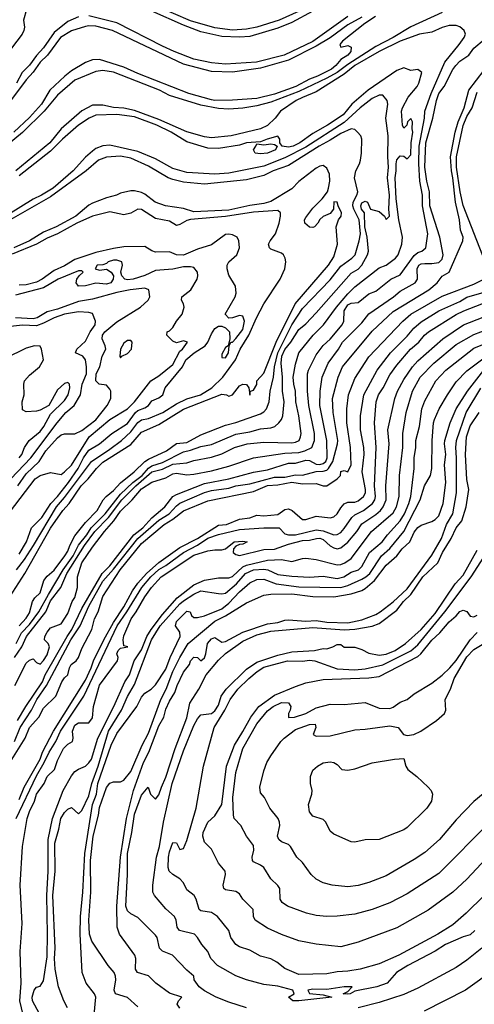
# Model space of a CAD drawing. Header units: metres. Extents: x -46681 to -43747, y -240911 to -237677.
# Tile 533 of 656: x -46229 to -46164, y -238957 to -238816. Entities that reach past the tile are written whole.
import ezdxf

# ---------------------------------------------------------------- set-up
doc = ezdxf.new("R2010")
doc.units = ezdxf.units.M
doc.layers.add('CONTOUR_INDEX', color=1, linetype='Continuous')
doc.layers.add('CONTOUR_INTER', color=3, linetype='Continuous')

msp = doc.modelspace()

# ---------------------------------------------------------------- linework, layer by layer
at = {"layer": 'CONTOUR_INDEX'}
for points, elevation in [([(-46179.6, -238815.59), (-46181.6, -238816.7), (-46184.1, -238818.57), (-46186.1, -238819.74), (-46190.1, -238821.74), (-46194.1, -238822.86), (-46198.1, -238823.44), (-46201.1, -238823.37), (-46205.1, -238822.32), (-46215.25, -238817.52), (-46217.6, -238816.89), (-46218.6, -238816.85), (-46219.1, -238816.95), (-46221.1, -238817.53), (-46222.65, -238818.52), (-46224.53, -238821.02), (-46225.6, -238822), (-46226.6, -238823.45), (-46227.6, -238824.54), (-46230.1, -238827.94)], 105), ([(-46228.99, -238905.02), (-46228.23, -238903.52), (-46227.1, -238902.32), (-46225.75, -238900.52), (-46224.41, -238898.02), (-46222.3, -238894.52), (-46220.88, -238892.52), (-46220.1, -238890.98), (-46218.92, -238889.52), (-46218.3, -238888.52), (-46216.27, -238886.52), (-46214.1, -238883.72), (-46212.33, -238882.02), (-46211.02, -238881.02), (-46210.1, -238880), (-46209.6, -238879.66), (-46208.1, -238879.16), (-46205.1, -238877.64), (-46204.1, -238877.42), (-46202.6, -238876.88), (-46201.1, -238876.59), (-46197.6, -238875.13), (-46195.6, -238874.78), (-46194.1, -238874.37), (-46192.6, -238874.21), (-46192.05, -238874.02), (-46191.44, -238873.52), (-46191.1, -238873.06), (-46190.89, -238872.52), (-46190.68, -238870.52), (-46190.92, -238869.02), (-46190.93, -238867.02), (-46191.12, -238865.02), (-46191.01, -238864.02), (-46190.6, -238863.05), (-46189.76, -238862.02), (-46188.6, -238860.18), (-46187.6, -238859.39), (-46186.1, -238857.83), (-46181.1, -238852.15), (-46180.1, -238851.56), (-46179.6, -238851.03), (-46178.79, -238849.52), (-46178.63, -238849.02), (-46178.82, -238847.02), (-46179.16, -238845.52), (-46179.23, -238843.52), (-46179.62, -238843.02), (-46179.72, -238842.52), (-46179.6, -238842.1), (-46179.1, -238841.88), (-46178.78, -238842.02), (-46178.36, -238843.02), (-46177.1, -238843.33), (-46176.36, -238844.02), (-46176.1, -238844.48), (-46175.65, -238844.02), (-46175.75, -238843.02), (-46175.62, -238841.02), (-46175.92, -238838.52), (-46175.77, -238837.02), (-46175.9, -238835.52), (-46175.82, -238832.52), (-46176.15, -238830.02), (-46175.86, -238828.02), (-46175.98, -238827.52), (-46176.6, -238826.74), (-46177.1, -238826.72), (-46178.1, -238827.23), (-46179.83, -238828.52), (-46182.1, -238830.63), (-46187.6, -238834.16), (-46190.6, -238835.67), (-46193.6, -238836.87), (-46198.6, -238837.88), (-46200.6, -238838.01), (-46204.6, -238837.79), (-46206.6, -238837.21), (-46209.1, -238835.82), (-46211.6, -238834.76), (-46215.6, -238833.85), (-46216.6, -238833.96), (-46217.6, -238834.37), (-46218.1, -238834.72), (-46219.1, -238835.6), (-46220.86, -238837.52), (-46223.74, -238840.02), (-46225.38, -238841.02), (-46226.6, -238841.58), (-46230.1, -238843.75)], 100), ([(-46161.96, -238850.52), (-46165.1, -238842.48), (-46165.52, -238840.52), (-46166.04, -238837.02), (-46166.05, -238835.52), (-46165.1, -238831.08), (-46164.6, -238829.77), (-46163.83, -238828.52), (-46163.1, -238826.32)], 105), ([(-46230.6, -238887.13), (-46226.28, -238881.52), (-46225.6, -238881.06), (-46224.1, -238880.62), (-46222.6, -238880.88), (-46222.1, -238880.51), (-46221.1, -238879.58), (-46218.58, -238875.52), (-46215.6, -238873.06), (-46213.1, -238871.51), (-46212.1, -238870.5), (-46209.78, -238867.52), (-46208.6, -238866.83), (-46206.6, -238865.17), (-46205.6, -238863.29), (-46205.22, -238863.02), (-46204.54, -238862.02), (-46205.1, -238861.81), (-46206.1, -238862.09), (-46206.6, -238861.84), (-46207.47, -238861.02), (-46207.44, -238860.52), (-46207.1, -238860.4), (-46206.6, -238859.9), (-46206.09, -238859.02), (-46205.28, -238858.02), (-46205.01, -238857.02), (-46205.07, -238856.52), (-46205.38, -238856.02), (-46205.35, -238855.52), (-46204.03, -238854.52), (-46203.12, -238853.02), (-46203.02, -238852.52), (-46203.11, -238852.02), (-46203.6, -238851.36), (-46204.1, -238851.24), (-46205.1, -238851.26), (-46206.6, -238851.57), (-46209.1, -238851.75), (-46210.6, -238852.48), (-46212.27, -238853.02), (-46213.1, -238853.12), (-46213.47, -238853.02), (-46213.9, -238852.52), (-46214.05, -238852.02), (-46213.83, -238851.02), (-46213.89, -238850.52), (-46214.6, -238850.29), (-46215.1, -238850.28), (-46215.87, -238850.52), (-46216.1, -238850.79), (-46216.6, -238850.97), (-46217.41, -238851.02), (-46217.73, -238851.52), (-46217.1, -238851.7), (-46216.1, -238851.56), (-46215.44, -238852.02), (-46215.11, -238852.52), (-46215.13, -238853.02), (-46215.5, -238853.52), (-46216.1, -238853.71), (-46217.6, -238853.6), (-46219.1, -238853.96), (-46220.1, -238854.02), (-46220.45, -238853.52), (-46220.34, -238853.02), (-46220.02, -238852.52), (-46219.42, -238852.02), (-46219.6, -238851.82), (-46220.1, -238851.8), (-46223.02, -238853.02), (-46225.1, -238854.24), (-46229.1, -238855.3)], 95), ([(-46230.1, -238922.36), (-46227.72, -238918.52), (-46227.1, -238917.03), (-46225.77, -238915.52), (-46225.1, -238914.28), (-46223.36, -238912.52), (-46222.48, -238910.52), (-46222.1, -238909.93), (-46221.6, -238909.52), (-46221.39, -238908.52), (-46221.13, -238908.02), (-46220.41, -238907.52), (-46220.1, -238907.02), (-46219.6, -238905.72), (-46218.21, -238903.02), (-46217.8, -238901.52), (-46217.28, -238900.52), (-46216.6, -238898.3), (-46214.13, -238894.52), (-46211.1, -238890.73), (-46207.83, -238888.02), (-46206.6, -238887.28), (-46205.1, -238886.09), (-46201.6, -238884.66), (-46195.1, -238883.33), (-46193.1, -238882.45), (-46191.6, -238882.39), (-46189.6, -238882.01), (-46188.1, -238882.23), (-46186.1, -238882.16), (-46185.1, -238882.49), (-46184.6, -238882.49), (-46183.11, -238881.52), (-46182.66, -238881.02), (-46182.6, -238880.45), (-46182.1, -238880.32), (-46181.6, -238880.49), (-46181.11, -238879.52), (-46181.22, -238877.02), (-46181.74, -238873.52), (-46181.74, -238871.52), (-46181.48, -238869.52), (-46180.6, -238867.19), (-46178.6, -238864.09), (-46173.74, -238859.02), (-46172.6, -238858.01), (-46168.1, -238855.42), (-46163.6, -238853.7), (-46161.6, -238852.74)], 105), ([(-46221.65, -238957.02), (-46222.21, -238956.02), (-46222.96, -238954.02), (-46223.43, -238951.52), (-46223.51, -238950.02), (-46223.42, -238948.52), (-46223.76, -238941.02), (-46223.42, -238937.52), (-46223.5, -238933.52), (-46222.91, -238931.52), (-46222.62, -238930.02), (-46222.1, -238929.17), (-46221.6, -238928.66), (-46221.1, -238928.44), (-46220.1, -238929.36), (-46219.6, -238928.87), (-46218.6, -238926.79), (-46218.19, -238925.02), (-46217.3, -238922.52), (-46215.8, -238917.52), (-46213.96, -238914.52), (-46213.1, -238912.59), (-46212.1, -238910.9), (-46209.66, -238904.52), (-46208.42, -238902.52), (-46205.6, -238899.37), (-46205.1, -238898.91), (-46203.6, -238897.96), (-46202.6, -238897.49), (-46200.1, -238897.9), (-46199.6, -238897.95), (-46199.1, -238897.84), (-46197.52, -238896.52), (-46196.21, -238895.02), (-46195.1, -238894.52), (-46193.6, -238894.4), (-46193.03, -238894.52), (-46191.6, -238895.17), (-46189.6, -238895.43), (-46187.1, -238895.56), (-46185.1, -238895.39), (-46183.1, -238895.74), (-46182.15, -238895.52), (-46181.1, -238894.86), (-46180.09, -238894.52), (-46179.59, -238894.02), (-46178.51, -238892.02), (-46176.67, -238890.52), (-46175.94, -238889.52), (-46174.1, -238887.5), (-46173.48, -238886.52), (-46172.86, -238885.02), (-46172.61, -238884.02), (-46172.11, -238880.02), (-46172.12, -238878.52), (-46171.86, -238877.02), (-46171.86, -238876.02), (-46171.35, -238874.02), (-46171.01, -238871.52), (-46170.6, -238870.37), (-46169, -238867.52), (-46167.6, -238866.01), (-46163.6, -238862.84), (-46157.83, -238860.52)], 110), ([(-46163.43, -238946.02), (-46164.1, -238946.64), (-46165.1, -238946.92), (-46167.64, -238948.02), (-46169.1, -238948.96), (-46173.01, -238951.02), (-46174.62, -238952.02), (-46175.98, -238953.52), (-46177.43, -238954.02), (-46180.6, -238954.67), (-46181.25, -238955.02), (-46181.6, -238955.07), (-46182.27, -238955.02), (-46181.6, -238954.73), (-46180.98, -238954.02), (-46182.1, -238954.02), (-46184.6, -238954.42), (-46186.6, -238954.36), (-46187.31, -238954.52), (-46187.1, -238955.01), (-46185.1, -238955.2), (-46183.88, -238955.52), (-46188.6, -238956.06), (-46189.48, -238956.02), (-46190.09, -238955.52), (-46189.27, -238955.02), (-46189.47, -238954.52), (-46191.6, -238953.97), (-46193.6, -238953.7), (-46196.1, -238953.05), (-46197.6, -238952.45), (-46200.22, -238951.02), (-46201.16, -238950.02), (-46201.6, -238949.02), (-46202.48, -238948.02), (-46203.1, -238947.01), (-46203.54, -238946.52), (-46205.65, -238946.02), (-46206, -238945.52), (-46206.14, -238944.52), (-46206.39, -238944.02), (-46207.6, -238942.9), (-46209.25, -238941.02), (-46209.47, -238940.52), (-46209.48, -238939.52), (-46208.95, -238935.52), (-46208.53, -238934.02), (-46207.93, -238930.52), (-46206.73, -238925.02), (-46205.1, -238920.33), (-46203.6, -238916.72), (-46203.1, -238915.8), (-46202.6, -238915.2), (-46201.1, -238915.03), (-46200.6, -238914.63), (-46200.1, -238913.83), (-46199.71, -238912.52), (-46198.99, -238911.52), (-46196.1, -238908.68), (-46194.6, -238907.67), (-46191.6, -238906.71), (-46189.6, -238906.21), (-46186.35, -238906.02), (-46185.1, -238905.74), (-46184.6, -238905.79), (-46183.73, -238905.52), (-46183.1, -238905.17), (-46182.6, -238905.19), (-46182.1, -238905.55), (-46180.6, -238905.55), (-46179.6, -238905.88), (-46178.6, -238906.41), (-46177.1, -238906.71), (-46176.1, -238906.54), (-46174.84, -238906.02), (-46173.33, -238905.02), (-46171.1, -238903.01), (-46169.1, -238900.72), (-46166.23, -238896.52), (-46165.1, -238895.25), (-46163.1, -238891.68)], 115), ([(-46174.94, -238921.52), (-46173.6, -238921.43), (-46173.3, -238922.52), (-46173.01, -238923.02), (-46171.71, -238924.02), (-46170.1, -238925.52), (-46169.69, -238926.02), (-46169.49, -238926.52), (-46169.65, -238927.52), (-46170.28, -238928.52), (-46173.1, -238931.31), (-46173.6, -238931.65), (-46177.1, -238933), (-46179.1, -238933.06), (-46180.6, -238933.38), (-46181.1, -238933.33), (-46183.6, -238932.26), (-46184.1, -238931.82), (-46184.73, -238930.52), (-46185.1, -238930.15), (-46186.6, -238929.66), (-46187.1, -238929.07), (-46187.22, -238928.02), (-46186.72, -238926.52), (-46186.68, -238926.02), (-46186.91, -238925.02), (-46186.93, -238924.02), (-46186.6, -238923.13), (-46185.94, -238922.52), (-46185.1, -238922.07), (-46184.1, -238921.92), (-46183.6, -238922.03), (-46183.1, -238922.32), (-46182.44, -238923.02), (-46181.6, -238923.11), (-46180.6, -238922.92), (-46178.1, -238922.08), (-46174.94, -238921.52)], 120)]:
    msp.add_lwpolyline(points, dxfattribs=dict(at, elevation=elevation))
at = {"layer": 'CONTOUR_INTER'}
for points, elevation in [([(-46187.6, -238814.32), (-46191.43, -238816.02), (-46194.6, -238817.02), (-46196.1, -238817.33), (-46198.1, -238817.45), (-46200.6, -238817.12), (-46204.1, -238816.1), (-46208.94, -238814.02)], 108), ([(-46168.1, -238814.92), (-46172.6, -238816.96), (-46175.14, -238818.52), (-46177.6, -238819.79), (-46181.6, -238822.34), (-46183.1, -238823.5), (-46184.6, -238824.31), (-46188.6, -238826.19), (-46192.6, -238827.74), (-46194.6, -238828.28), (-46196.6, -238828.61), (-46198.6, -238828.72), (-46200.1, -238828.66), (-46202.6, -238828.14), (-46207.1, -238826.77), (-46208.54, -238826.02), (-46215.1, -238823.47), (-46216.6, -238823.21), (-46217.6, -238823.37), (-46220.6, -238824.59), (-46223.1, -238826.72), (-46224.99, -238829.02), (-46228.1, -238832.05), (-46231.72, -238835.02)], 103), ([(-46227.54, -238814.52), (-46227.96, -238816.02), (-46227.83, -238817.02), (-46227.89, -238817.52), (-46228.13, -238818.02), (-46229.69, -238820.02)], 107), ([(-46177.65, -238815.52), (-46179.15, -238816.52), (-46182.34, -238819.02), (-46182.75, -238819.52), (-46182.6, -238819.88), (-46181.6, -238819.62), (-46181.1, -238819.88), (-46181.19, -238820.52), (-46181.6, -238821.02), (-46182.6, -238821.62), (-46183.29, -238822.52), (-46183.95, -238823.02), (-46185.91, -238824.02), (-46187.1, -238824.43), (-46189.03, -238825.52), (-46192.1, -238826.6), (-46194.6, -238827.19), (-46198.1, -238827.46), (-46200.6, -238827.5), (-46201.1, -238827.41), (-46204.35, -238826.52), (-46211.6, -238823.65), (-46213.6, -238822.75), (-46217.1, -238821.64), (-46218.1, -238821.7), (-46219.1, -238822.07), (-46221.1, -238823.26), (-46222.03, -238824.02), (-46224.19, -238826.02), (-46225.4, -238828.02), (-46227.1, -238829.93), (-46229.35, -238832.02)], 104), ([(-46220.1, -238815.54), (-46221.6, -238816.24), (-46223.6, -238817.79), (-46225.1, -238819.96), (-46226.1, -238821.07), (-46227.1, -238822.47), (-46228.16, -238823.52), (-46228.96, -238825.02)], 106), ([(-46181.6, -238815.49), (-46186.6, -238819.05), (-46190.71, -238821.02), (-46194.64, -238822.02), (-46199.1, -238822.32), (-46201.1, -238822.1), (-46203.6, -238821.58), (-46206.43, -238820.52), (-46208.1, -238819.76), (-46214.6, -238816.41), (-46218.6, -238815.43)], 106), ([(-46186.6, -238814.72), (-46189.6, -238816.35), (-46191.6, -238817.16), (-46195.6, -238818.34), (-46197.1, -238818.47), (-46199.6, -238818.37), (-46202.6, -238817.67), (-46205.1, -238816.72), (-46209.6, -238814.74)], 107), ([(-46229.22, -238911.02), (-46227.6, -238907.85), (-46227.1, -238907.39), (-46226.6, -238907.2), (-46226.1, -238907.76), (-46225.6, -238907.99), (-46225.1, -238907.44), (-46224.6, -238906.62), (-46224.24, -238905.52), (-46224.43, -238905.02), (-46224.96, -238904.52), (-46224.92, -238904.02), (-46224.6, -238903.39), (-46224.1, -238902.81), (-46222.6, -238902.2), (-46221.6, -238900.74), (-46221.02, -238899.02), (-46220.6, -238898.44), (-46220.25, -238897.02), (-46220.26, -238895.52), (-46219.6, -238893.52), (-46218.1, -238891.26), (-46216.37, -238889.02), (-46215.05, -238887.52), (-46214.1, -238886.12), (-46212.41, -238884.52), (-46211.1, -238882.93), (-46209.6, -238881.97), (-46207.6, -238881.37), (-46206.6, -238880.79), (-46206.1, -238880.71), (-46204.6, -238880.96), (-46203.6, -238880.85), (-46201.1, -238880.36), (-46198.6, -238879.7), (-46195.1, -238878.51), (-46190.6, -238877.86), (-46188.6, -238877.73), (-46187.73, -238877.52), (-46186.72, -238877.02), (-46186.38, -238876.02), (-46186.38, -238875.02), (-46187.17, -238871.02), (-46187.37, -238869.02), (-46187.35, -238866.52), (-46187.23, -238866.02), (-46186.1, -238863.79), (-46185.1, -238862.48), (-46184.1, -238861.55), (-46182.4, -238859.52), (-46182.15, -238859.02), (-46182.13, -238857.52), (-46181.6, -238856.65), (-46181.1, -238856.42), (-46180.1, -238856.32), (-46178.6, -238855.11), (-46177.6, -238854.71), (-46175.44, -238853.02), (-46174.1, -238852.37), (-46172.1, -238849.61), (-46171.6, -238849.19), (-46171.02, -238849.02), (-46170.44, -238848.52), (-46170.15, -238846.52), (-46170.94, -238842.52), (-46170.93, -238841.02), (-46171.32, -238839.02), (-46171.43, -238836.52), (-46171.42, -238834.02), (-46170.66, -238830.02), (-46170.59, -238829.02), (-46169.7, -238826.52), (-46167.71, -238822.02), (-46165.68, -238819.52), (-46164.98, -238818.52), (-46164.78, -238818.02), (-46164.98, -238817.52), (-46165.6, -238817), (-46166.1, -238816.8), (-46167.1, -238816.8), (-46168.1, -238817.08), (-46169.6, -238817.74), (-46171.34, -238818.02), (-46174.1, -238819.04), (-46177.1, -238820.48), (-46180.61, -238822.52), (-46182.1, -238823.73), (-46186.1, -238826.27), (-46188.1, -238827.05), (-46188.96, -238827.52), (-46191.23, -238829.02), (-46191.98, -238830.02), (-46193.1, -238831.06), (-46194.1, -238831.53), (-46198.28, -238832.52), (-46201.1, -238832.81), (-46202.1, -238832.7), (-46204.6, -238831.97), (-46208.6, -238830.21), (-46212.1, -238828.92), (-46213.6, -238828.59), (-46215.1, -238828.49), (-46216.6, -238828.18), (-46218.1, -238828.16), (-46219.6, -238828.98), (-46222.6, -238831.55), (-46224.2, -238833.52), (-46229.08, -238837.52)], 102), ([(-46228.81, -238916.02), (-46227.63, -238914.02), (-46225.23, -238910.52), (-46224.85, -238909.52), (-46221.72, -238904.02), (-46221.05, -238903.02), (-46219.63, -238900.02), (-46216.71, -238895.02), (-46215.6, -238893.94), (-46212.19, -238889.52), (-46210.89, -238888.52), (-46209.6, -238887.06), (-46207.77, -238885.52), (-46206.6, -238884.05), (-46206.1, -238883.75), (-46202.1, -238882.19), (-46198.6, -238881.53), (-46195.1, -238880.56), (-46193.1, -238880.24), (-46190.1, -238879.28), (-46189.1, -238879.29), (-46187.6, -238878.83), (-46187.1, -238878.91), (-46186.1, -238879.42), (-46185.6, -238879.46), (-46185.1, -238879.33), (-46184.75, -238879.02), (-46184.54, -238878.52), (-46184.62, -238876.02), (-46185.6, -238871.02), (-46185.54, -238869.02), (-46185.28, -238867.02), (-46184.41, -238865.02), (-46182.93, -238863.02), (-46182.37, -238862.02), (-46179.6, -238859.25), (-46178.6, -238857.94), (-46175.05, -238855.52), (-46174.1, -238854.73), (-46171.98, -238853.52), (-46171.63, -238853.02), (-46171.68, -238851.52), (-46171.44, -238851.02), (-46171.1, -238850.82), (-46170.6, -238850.75), (-46169.6, -238850.77), (-46168.6, -238850.62), (-46168.1, -238850.16), (-46167.96, -238849.52), (-46168.43, -238847.02), (-46169.88, -238842.52), (-46169.9, -238840.52), (-46170.32, -238839.02), (-46170.6, -238837.02), (-46170.47, -238833.52), (-46169.46, -238830.02), (-46168.92, -238827.52), (-46168.6, -238826.5), (-46167.82, -238825.52), (-46166.6, -238823.08), (-46166.16, -238822.52), (-46165.6, -238821.86), (-46164.31, -238821.02), (-46163.6, -238820.01), (-46162.1, -238818.8)], 103), ([(-46229.27, -238907.02), (-46228.22, -238905.52), (-46227.53, -238904.02), (-46224.78, -238900.52), (-46224.1, -238898.93), (-46222.63, -238897.02), (-46221.76, -238895.02), (-46219.23, -238891.02), (-46217.76, -238889.02), (-46215.8, -238887.02), (-46213.9, -238884.52), (-46211.89, -238882.52), (-46209.6, -238880.52), (-46208.1, -238880.14), (-46206.6, -238879.41), (-46204.6, -238879.21), (-46203.6, -238878.88), (-46201.1, -238878.44), (-46199.6, -238877.92), (-46197.81, -238877.02), (-46195.98, -238876.52), (-46193.6, -238876.26), (-46189.6, -238876.39), (-46189.1, -238876.3), (-46188.57, -238876.02), (-46188.34, -238875.52), (-46188.27, -238875.02), (-46188.59, -238872.52), (-46189.03, -238870.52), (-46189.07, -238869.02), (-46189.34, -238868.02), (-46189.39, -238867.02), (-46189.1, -238865.12), (-46188.61, -238863.52), (-46186.53, -238861.02), (-46185.06, -238859.52), (-46183.22, -238857.02), (-46181.6, -238855.08), (-46180.6, -238854.11), (-46177.1, -238851.37), (-46176.1, -238851.01), (-46174.78, -238850.02), (-46174.39, -238849.52), (-46173.86, -238848.02), (-46173.77, -238847.02), (-46174.32, -238844.52), (-46174.67, -238841.52), (-46174.83, -238838.52), (-46174.68, -238837.52), (-46174.68, -238836.52), (-46174.6, -238835.95), (-46174.1, -238835.42), (-46173.6, -238835.44), (-46173.1, -238835.82), (-46172.6, -238835.24), (-46172.55, -238833.52), (-46172.31, -238832.02), (-46172.4, -238831.52), (-46172.34, -238830.52), (-46172.6, -238830.07), (-46173.05, -238830.52), (-46173.16, -238831.02), (-46173.6, -238831.47), (-46173.78, -238831.02), (-46173.94, -238829.02), (-46173.8, -238828.52), (-46172.98, -238827.02), (-46171.7, -238825.52), (-46171.44, -238825.02), (-46171.04, -238823.52), (-46171.6, -238823.05), (-46172.6, -238823.19), (-46173.6, -238822.84), (-46174.6, -238823.22), (-46178.67, -238826.02), (-46181.01, -238828.02), (-46182.25, -238829.52), (-46184.49, -238831.02), (-46186.6, -238832.21), (-46188.45, -238833.52), (-46189.39, -238834.02), (-46190.1, -238834.17), (-46191, -238834.02), (-46191.3, -238833.52), (-46191.34, -238833.02), (-46191.6, -238832.6), (-46193.14, -238833.02), (-46194.1, -238833.42), (-46196.1, -238833.54), (-46197.1, -238833.86), (-46200.1, -238834.37), (-46201.6, -238834.28), (-46204.6, -238833.38), (-46206.84, -238832.02), (-46208.92, -238831.02), (-46212.1, -238829.83), (-46214.6, -238829.48), (-46217.6, -238829.6), (-46218.56, -238830.02), (-46220.1, -238831), (-46222.38, -238833.02), (-46224.1, -238834.74), (-46228.6, -238838.23)], 101), ([(-46229.26, -238919.02), (-46228.43, -238917.02), (-46226.82, -238914.52), (-46226.07, -238913.02), (-46224.67, -238911.02), (-46221.19, -238904.52), (-46219.86, -238902.52), (-46218.6, -238899.68), (-46216.6, -238896.11), (-46215.1, -238894.41), (-46211.64, -238890.02), (-46208.6, -238887.41), (-46207.15, -238886.52), (-46206.1, -238885.35), (-46205.6, -238884.99), (-46202.1, -238883.48), (-46201.1, -238883.17), (-46198.6, -238882.85), (-46197.6, -238882.51), (-46195.6, -238882.22), (-46192.1, -238881.27), (-46190.6, -238881.28), (-46189.1, -238880.96), (-46188.1, -238880.97), (-46186.1, -238880.47), (-46185.1, -238880.43), (-46184.6, -238880.29), (-46184.36, -238880.02), (-46183.74, -238879.02), (-46183.06, -238876.52), (-46183.02, -238876.02), (-46183.67, -238872.02), (-46183.78, -238870.02), (-46183, -238867.02), (-46182.37, -238865.52), (-46178.1, -238860.45), (-46175.1, -238857.64), (-46170.03, -238854.52), (-46168.83, -238853.52), (-46168.1, -238852.6), (-46167.1, -238852.02), (-46165.16, -238847.52), (-46165.13, -238847.02), (-46165.51, -238846.02), (-46165.62, -238844.52), (-46166.2, -238842.02), (-46166.57, -238838.52), (-46166.78, -238837.52), (-46166.9, -238835.52), (-46166.25, -238832.02), (-46165.81, -238830.52), (-46164.99, -238828.52), (-46164.29, -238826.02), (-46162.1, -238823.17)], 104), ([(-46228.6, -238902.49), (-46227.6, -238901.41), (-46227.1, -238900.65), (-46226.69, -238899.02), (-46226.35, -238898.52), (-46225.6, -238897.81), (-46225.06, -238896.02), (-46224.6, -238895.4), (-46223.6, -238894.55), (-46222.04, -238892.52), (-46221.6, -238891.82), (-46221.35, -238891.02), (-46220.6, -238889.66), (-46219.1, -238887.73), (-46217.42, -238886.02), (-46216.58, -238884.52), (-46216.14, -238884.02), (-46215.1, -238883.18), (-46214.1, -238882.07), (-46212.15, -238880.52), (-46210.6, -238879.06), (-46210.1, -238878.71), (-46207.5, -238877.52), (-46206.1, -238876.48), (-46204.6, -238876.32), (-46202.6, -238875.21), (-46199.1, -238873.85), (-46197.6, -238873.46), (-46194.1, -238872.24), (-46193.6, -238871.94), (-46193.23, -238871.52), (-46192.83, -238870.52), (-46192.68, -238869.02), (-46192.21, -238867.02), (-46192.06, -238865.52), (-46191.62, -238863.52), (-46189.6, -238859.51), (-46188.1, -238857.18), (-46184.1, -238853.08), (-46182.6, -238851.14), (-46181.02, -238850.02), (-46180.55, -238849.52), (-46179.96, -238847.52), (-46179.8, -238846.52), (-46180, -238844.52), (-46180.74, -238843.02), (-46180.87, -238842.52), (-46180.82, -238842.02), (-46180.31, -238841.02), (-46180.19, -238840.52), (-46180.64, -238838.52), (-46180.43, -238837.52), (-46179.91, -238836.52), (-46179.79, -238836.02), (-46179.62, -238835.02), (-46179.58, -238833.02), (-46179.74, -238832.52), (-46180.2, -238832.02), (-46180.6, -238831.64), (-46181.1, -238831.54), (-46182.6, -238832.2), (-46184.1, -238833.18), (-46185.71, -238834.02), (-46190.1, -238836.79), (-46192.27, -238837.52), (-46193.6, -238838.19), (-46196.1, -238838.81), (-46202.1, -238839.43), (-46205.1, -238839.17), (-46206.6, -238838.79), (-46207.27, -238838.52), (-46210.1, -238836.85), (-46212.6, -238835.75), (-46214.1, -238835.45), (-46216.1, -238835.57), (-46217.24, -238836.02), (-46218.99, -238837.52), (-46224.1, -238841.24), (-46230.1, -238844.69)], 99), ([(-46194.73, -238834.02), (-46194.6, -238833.7), (-46193.6, -238833.83), (-46192.6, -238833.66), (-46192.1, -238833.77), (-46191.72, -238834.02), (-46191.95, -238834.52), (-46193.06, -238835.02), (-46194.1, -238835.1), (-46194.84, -238835.02), (-46195.1, -238834.52), (-46194.73, -238834.02)], 101), ([(-46230.34, -238899.02), (-46227.76, -238895.02), (-46224.1, -238888.55), (-46222.33, -238886.02), (-46221.44, -238885.02), (-46219.72, -238882.52), (-46218.74, -238881.52), (-46217.54, -238880.02), (-46216.6, -238879.14), (-46212.6, -238876.61), (-46211.1, -238874.83), (-46208.6, -238873.75), (-46205.1, -238871.55), (-46199.6, -238869.42), (-46198.94, -238869.52), (-46198.6, -238869.72), (-46198.1, -238869.52), (-46197.1, -238868.25), (-46196.6, -238868), (-46196.1, -238868.05), (-46195.74, -238868.52), (-46195.6, -238869.59), (-46195.49, -238869.02), (-46195.1, -238868.86), (-46194.6, -238868.05), (-46194.61, -238867.52), (-46193.6, -238866.43), (-46191.85, -238862.02), (-46189.14, -238856.52), (-46184.36, -238851.02), (-46183.6, -238849.81), (-46183.08, -238848.02), (-46183.28, -238845.52), (-46182.91, -238844.52), (-46182.53, -238844.02), (-46182.5, -238843.52), (-46182.99, -238842.52), (-46183.1, -238842.01), (-46183.6, -238841.96), (-46183.63, -238843.02), (-46184.1, -238843.61), (-46185.1, -238844.07), (-46185.6, -238844.49), (-46185.87, -238845.02), (-46186.34, -238845.52), (-46186.6, -238845.63), (-46187.1, -238845.56), (-46187.72, -238845.02), (-46187.77, -238844.52), (-46187.6, -238844.18), (-46186.6, -238842.88), (-46185.28, -238841.52), (-46184.52, -238840.52), (-46184.35, -238840.02), (-46184.15, -238839.02), (-46184.2, -238838.02), (-46184.6, -238837.15), (-46185.1, -238836.8), (-46185.6, -238836.87), (-46186.1, -238837.18), (-46188.6, -238839.06), (-46189.6, -238840.12), (-46192.6, -238841.9), (-46193.6, -238842.2), (-46195.6, -238842.5), (-46198.6, -238843.15), (-46203.6, -238843.37), (-46205.1, -238842.93), (-46207.67, -238842.52), (-46209.12, -238842.02), (-46210.6, -238840.86), (-46211.1, -238840.64), (-46212.1, -238840.39), (-46212.6, -238840.41), (-46214.1, -238840.71), (-46214.67, -238841.02), (-46216.1, -238841.37), (-46218.1, -238842.17), (-46218.6, -238842.42), (-46220.48, -238844.02), (-46223.29, -238845.52), (-46225.1, -238846.29), (-46227.08, -238847.52), (-46229.32, -238848.52)], 98), ([(-46228.95, -238894.52), (-46227.81, -238893.02), (-46226.53, -238891.02), (-46223.26, -238885.52), (-46222.1, -238884.19), (-46218.26, -238879.02), (-46215.6, -238877.29), (-46213.93, -238876.02), (-46212.6, -238874.8), (-46211.6, -238873.46), (-46211.1, -238873.11), (-46210.1, -238872.89), (-46208.03, -238872.02), (-46206.1, -238870.79), (-46204.6, -238870.07), (-46202.65, -238869.52), (-46201.04, -238868.52), (-46199.45, -238867.02), (-46197.65, -238864.52), (-46197.01, -238863.02), (-46195.73, -238861.02), (-46194.66, -238858.52), (-46193.6, -238856.52), (-46191.26, -238853.02), (-46190.58, -238851.52), (-46190.47, -238850.52), (-46190.54, -238850.02), (-46190.81, -238849.52), (-46191.1, -238849.28), (-46192.6, -238848.72), (-46192.8, -238848.52), (-46192.93, -238848.02), (-46192.7, -238847.52), (-46191.95, -238846.52), (-46191.4, -238845.02), (-46191.21, -238844.02), (-46191.24, -238843.52), (-46191.6, -238843.22), (-46195.1, -238843.45), (-46199.1, -238844.08), (-46204.1, -238844.51), (-46204.6, -238844.65), (-46205.6, -238845.21), (-46206.1, -238845.32), (-46207.1, -238844.72), (-46209.1, -238844.34), (-46211.1, -238843.07), (-46211.6, -238843.01), (-46212.6, -238843.58), (-46213.6, -238843.81), (-46215.6, -238843.41), (-46218.1, -238844), (-46220.33, -238845.02), (-46223.1, -238846.51), (-46224.6, -238847.13), (-46226.1, -238848), (-46229.6, -238849.43)], 97), ([(-46228.6, -238892.28), (-46227.53, -238890.52), (-46226.8, -238888.52), (-46225.34, -238887.02), (-46224.04, -238885.02), (-46223.08, -238884.02), (-46221.55, -238882.02), (-46220.14, -238880.02), (-46219.4, -238878.52), (-46218.6, -238877.43), (-46217.1, -238876.51), (-46215.31, -238875.02), (-46213.1, -238873.63), (-46211.94, -238872.02), (-46211.6, -238871.77), (-46210.6, -238871.39), (-46210.07, -238871.02), (-46209.6, -238870.36), (-46208.6, -238869.96), (-46208.03, -238869.52), (-46207.71, -238868.52), (-46205.23, -238865.52), (-46204.74, -238864.52), (-46203.57, -238863.52), (-46201.99, -238862.52), (-46201.61, -238862.02), (-46201.1, -238860.81), (-46200.6, -238860.05), (-46200.1, -238859.7), (-46199.6, -238859.7), (-46199.1, -238859.96), (-46198.51, -238860.52), (-46198.45, -238861.52), (-46198.7, -238862.52), (-46199.1, -238862.77), (-46199.6, -238863.72), (-46199.6, -238864.17), (-46199.1, -238864.23), (-46198.66, -238863.52), (-46198.56, -238862.52), (-46198.32, -238862.02), (-46198.1, -238861.99), (-46197.6, -238861.49), (-46196.6, -238860.17), (-46196.36, -238859.02), (-46196.6, -238858.28), (-46197.1, -238858.2), (-46198.1, -238858.55), (-46198.6, -238858.59), (-46199.12, -238858.02), (-46197.69, -238855.52), (-46197.55, -238855.02), (-46197.66, -238854.02), (-46198.6, -238852.42), (-46198.86, -238851.52), (-46198.86, -238851.02), (-46198.59, -238850.52), (-46197.47, -238849.52), (-46197.06, -238848.52), (-46197.16, -238847.52), (-46197.43, -238847.02), (-46198.1, -238846.68), (-46198.6, -238846.6), (-46199.1, -238846.65), (-46201.1, -238848.12), (-46203.1, -238848.74), (-46205.1, -238849.57), (-46206.09, -238849.52), (-46207.1, -238849.12), (-46209.1, -238849.16), (-46209.6, -238848.98), (-46210.6, -238848.34), (-46213.6, -238848.4), (-46215.1, -238848.63), (-46217.6, -238849.2), (-46220.6, -238850.22), (-46222.1, -238851.09), (-46223.6, -238851.75), (-46225.27, -238853.02), (-46226.1, -238853.45), (-46227.6, -238853.8), (-46228.6, -238853.88)], 96), ([(-46228.78, -238882.52), (-46227.6, -238880.8), (-46225.72, -238879.02), (-46224.76, -238877.52), (-46223.1, -238875.65), (-46222.6, -238875.24), (-46222.1, -238875.09), (-46220.6, -238875.09), (-46219.6, -238874.61), (-46217.6, -238873.07), (-46215.98, -238871.02), (-46215.48, -238870.02), (-46215.48, -238869.02), (-46215.6, -238868.69), (-46216.1, -238868.12), (-46217.14, -238868.02), (-46217.62, -238867.52), (-46217.55, -238866.52), (-46217.03, -238865.52), (-46216.7, -238864.02), (-46216.21, -238863.02), (-46216.27, -238862.52), (-46216.72, -238861.52), (-46216.68, -238861.02), (-46216.32, -238860.52), (-46214.6, -238859.11), (-46211.24, -238857.02), (-46210.16, -238856.02), (-46209.89, -238855.52), (-46210.05, -238854.52), (-46210.6, -238854.27), (-46212.71, -238854.52), (-46214.6, -238854.89), (-46218.1, -238855.87), (-46220.1, -238856.18), (-46223.1, -238857.3), (-46224.6, -238857.65), (-46226.02, -238858.52), (-46226.6, -238858.69), (-46229.1, -238858.52)], 94), ([(-46228.6, -238927.28), (-46227.85, -238925.52), (-46225.6, -238921.52), (-46225.24, -238920.52), (-46223.67, -238917.52), (-46219.1, -238910.28), (-46218.28, -238908.52), (-46217.95, -238907.52), (-46216.46, -238904.52), (-46215.08, -238902.02), (-46213.6, -238899.8), (-46212.37, -238897.52), (-46211.6, -238896.4), (-46210.38, -238895.02), (-46208.6, -238893.45), (-46205.6, -238891.31), (-46203.1, -238890.03), (-46200.1, -238888.13), (-46198.92, -238888.02), (-46197.1, -238887.28), (-46195.6, -238887.09), (-46194.6, -238886.7), (-46193.6, -238886.8), (-46191.6, -238886.59), (-46190.6, -238885.89), (-46190.1, -238885.78), (-46189.56, -238886.02), (-46188.1, -238887.3), (-46187.6, -238887.32), (-46186.1, -238886.84), (-46184.1, -238887.09), (-46183.6, -238886.93), (-46183.11, -238886.52), (-46182.6, -238885.63), (-46182.1, -238885.09), (-46181.6, -238884.86), (-46180.6, -238884.84), (-46180.1, -238884.66), (-46179.35, -238884.02), (-46179.08, -238883.52), (-46179.05, -238883.02), (-46179.55, -238880.52), (-46179.27, -238878.02), (-46179.33, -238877.02), (-46179.8, -238874.52), (-46179.77, -238872.52), (-46179.33, -238869.52), (-46177.4, -238866.02), (-46175.48, -238863.52), (-46173.1, -238861.14), (-46172.18, -238860.02), (-46171.1, -238859.1), (-46168.6, -238857.55), (-46165.6, -238856.18), (-46164.6, -238855.58), (-46160.1, -238854.29)], 106), ([(-46229.03, -238930.02), (-46226.1, -238923.9), (-46225, -238922.02), (-46224.3, -238920.52), (-46223.36, -238919.02), (-46222.65, -238917.52), (-46219.33, -238912.52), (-46214.57, -238902.52), (-46213.19, -238900.52), (-46211.05, -238897.02), (-46209.77, -238895.52), (-46208.6, -238894.47), (-46207.6, -238893.9), (-46205.07, -238892.02), (-46203.1, -238890.98), (-46201.6, -238890), (-46200.1, -238889.45), (-46197.1, -238888.77), (-46193.6, -238888.5), (-46191.41, -238888.52), (-46190.6, -238889.37), (-46190.1, -238889.53), (-46189.1, -238889.5), (-46186.1, -238888.81), (-46185.1, -238888.94), (-46183.6, -238889.49), (-46183.1, -238889.46), (-46182.6, -238889.16), (-46182.1, -238888.61), (-46181.03, -238887.02), (-46180.6, -238886.66), (-46179.37, -238886.02), (-46178.07, -238885.02), (-46177.75, -238884.52), (-46177.65, -238884.02), (-46177.8, -238882.52), (-46177.55, -238877.02), (-46177.79, -238873.52), (-46177.54, -238870.52), (-46177.19, -238869.52), (-46176.54, -238868.52), (-46175.6, -238866.65), (-46174.6, -238865.27), (-46172.64, -238863.02), (-46171.45, -238862.02), (-46170.63, -238861.02), (-46170.05, -238860.52), (-46166.1, -238858.07), (-46165.01, -238857.52), (-46161.6, -238856.2)], 107), ([(-46229.77, -238881.52), (-46226.89, -238878.52), (-46223.16, -238873.52), (-46221.9, -238872.02), (-46220.72, -238871.02), (-46219.81, -238869.52), (-46219.59, -238868.02), (-46218.97, -238866.52), (-46218.96, -238865.52), (-46219.12, -238864.52), (-46219.46, -238864.02), (-46220.52, -238863.52), (-46220.32, -238863.02), (-46219.1, -238861.88), (-46218.45, -238860.52), (-46217.71, -238859.52), (-46217.67, -238859.02), (-46218.1, -238857.9), (-46218.6, -238857.75), (-46220.1, -238857.65), (-46222.1, -238858.02), (-46223.6, -238858.52), (-46225.1, -238859.31), (-46226.1, -238859.66), (-46228.1, -238859.56), (-46231.1, -238859.89)], 93), ([(-46227.99, -238958.02), (-46228.49, -238956.02), (-46228.3, -238953.52), (-46228.46, -238949.02), (-46228.15, -238945.02), (-46228.46, -238939.52), (-46228.12, -238934.02), (-46227.42, -238930.02), (-46227.1, -238929.02), (-46226.37, -238927.52), (-46226.1, -238926.53), (-46225, -238925.02), (-46224.6, -238924.01), (-46223.54, -238923.02), (-46223.1, -238921.74), (-46222.23, -238920.02), (-46221.6, -238919.39), (-46220.98, -238919.02), (-46220.87, -238918.52), (-46220.94, -238917.52), (-46220.6, -238916.7), (-46220.1, -238916.34), (-46218.6, -238916.35), (-46218.1, -238915.65), (-46217.96, -238914.02), (-46217.1, -238910.95), (-46214.51, -238907.52), (-46214.45, -238907.02), (-46214.63, -238906.52), (-46214.42, -238906.02), (-46214.1, -238905.7), (-46213.06, -238905.52), (-46213.6, -238905.38), (-46213.69, -238904.52), (-46213.6, -238903.92), (-46212.58, -238901.52), (-46211.85, -238900.52), (-46210.6, -238898.37), (-46209.65, -238897.02), (-46208.29, -238895.52), (-46203.6, -238892.4), (-46201.6, -238891.78), (-46200.6, -238891.63), (-46199.6, -238891.67), (-46199.1, -238891.52), (-46197.85, -238890.52), (-46196.6, -238890.39), (-46195.98, -238890.52), (-46196.6, -238890.84), (-46197.1, -238890.89), (-46197.6, -238891.14), (-46197.92, -238891.52), (-46198, -238892.02), (-46197.6, -238892.32), (-46197.1, -238892.44), (-46193.6, -238891.62), (-46192.1, -238891.56), (-46190.1, -238890.83), (-46188.1, -238890.34), (-46187.1, -238890.28), (-46186.07, -238890.02), (-46185.6, -238890), (-46185.1, -238890.18), (-46184.1, -238891.09), (-46183.6, -238891.38), (-46183.1, -238891.5), (-46182.6, -238891.36), (-46181.6, -238890.57), (-46180.3, -238889.02), (-46179.6, -238887.94), (-46177.6, -238886.62), (-46176.92, -238886.02), (-46176.53, -238885.52), (-46176.11, -238884.52), (-46176.17, -238882.52), (-46175.67, -238876.52), (-46175.87, -238874.52), (-46174.87, -238870.02), (-46174.52, -238869.02), (-46173.6, -238867.34), (-46172.35, -238865.52), (-46171.6, -238864.65), (-46168.01, -238861.52), (-46165.05, -238859.52), (-46158.6, -238856.98)], 108), ([(-46225.06, -238959.02), (-46226.68, -238956.02), (-46226.74, -238955.52), (-46226.44, -238954.52), (-46226.1, -238954.08), (-46225.6, -238953.93), (-46225.1, -238953.17), (-46224.6, -238949.77), (-46224.52, -238946.52), (-46224.64, -238941.02), (-46224.45, -238937.52), (-46224.45, -238933.02), (-46223.83, -238930.02), (-46222.27, -238926.02), (-46221.1, -238923.91), (-46220.6, -238923.31), (-46220.1, -238922.96), (-46219.1, -238922.52), (-46218.6, -238922.06), (-46218.26, -238921.52), (-46217.35, -238918.52), (-46215.06, -238914.02), (-46213.47, -238910.52), (-46212.81, -238909.52), (-46212.13, -238907.52), (-46211.1, -238905.95), (-46210.32, -238904.02), (-46209.72, -238903.02), (-46208.1, -238900.9), (-46205.99, -238898.52), (-46203.6, -238896.66), (-46202.1, -238895.98), (-46200.1, -238895.67), (-46198.6, -238895.63), (-46198.1, -238895.45), (-46196.6, -238894.1), (-46196.1, -238893.82), (-46193.1, -238893.12), (-46191.1, -238893.04), (-46189.6, -238893.3), (-46188.1, -238892.88), (-46187.6, -238892.86), (-46186.1, -238893.05), (-46183.1, -238893.77), (-46182.6, -238893.74), (-46182.02, -238893.52), (-46181.1, -238892.88), (-46178.19, -238889.02), (-46175.1, -238886.36), (-46174.64, -238885.52), (-46174.28, -238884.02), (-46174.19, -238881.02), (-46173.74, -238877.02), (-46173.75, -238875.02), (-46173.28, -238872.02), (-46172.33, -238869.02), (-46171.25, -238867.02), (-46169.29, -238865.02), (-46166.1, -238862.33), (-46163.6, -238860.92), (-46158.6, -238859.02)], 109), ([(-46213.1, -238861.77), (-46213.6, -238862.16), (-46214.09, -238863.02), (-46214.18, -238864.02), (-46214.1, -238864.24), (-46213.92, -238864.02), (-46213.1, -238863.64), (-46212.5, -238863.02), (-46212.45, -238862.02), (-46212.6, -238861.76), (-46213.1, -238861.77)], 94), ([(-46228.59, -238878.52), (-46228.22, -238878.02), (-46227.83, -238877.02), (-46227.15, -238876.02), (-46225.6, -238874.75), (-46225.05, -238874.02), (-46224.1, -238872.28), (-46222.1, -238870.35), (-46221.57, -238869.52), (-46221.36, -238868.52), (-46221.38, -238868.02), (-46221.6, -238867.76), (-46222.1, -238867.89), (-46223.1, -238868.79), (-46224.32, -238871.02), (-46225.6, -238871.72), (-46226.1, -238871.86), (-46227.6, -238871.96), (-46228.1, -238871.64), (-46228.13, -238870.52), (-46227.87, -238869.52), (-46227.93, -238868.02), (-46227.81, -238867.52), (-46227.1, -238866.69), (-46225.69, -238865.52), (-46225.12, -238864.52), (-46225.37, -238863.02), (-46225.6, -238862.58), (-46226.37, -238862.52), (-46227.6, -238862.84), (-46230.6, -238864.31)], 92), ([(-46217.85, -238958.02), (-46217.62, -238955.52), (-46217.81, -238955.02), (-46218.98, -238953.52), (-46219.59, -238952.02), (-46219.86, -238946.52), (-46219.81, -238944.02), (-46219.48, -238940.52), (-46219.2, -238935.02), (-46218.1, -238928.02), (-46217.54, -238926.52), (-46217.32, -238925.02), (-46215.45, -238919.52), (-46214.6, -238917.85), (-46211.77, -238914.02), (-46211.1, -238912.7), (-46210.6, -238912.11), (-46209.69, -238911.52), (-46209.1, -238910.94), (-46207.6, -238908.69), (-46207, -238907.02), (-46205.57, -238904.02), (-46205.6, -238903.41), (-46206.25, -238902.52), (-46206.1, -238901.86), (-46204.6, -238900.42), (-46204.13, -238900.52), (-46203.93, -238901.02), (-46203.6, -238901.31), (-46203.1, -238901.33), (-46202.1, -238901.07), (-46199.6, -238900.09), (-46198.6, -238899.27), (-46197.1, -238897.65), (-46195.6, -238896.35), (-46194.6, -238895.87), (-46193.6, -238895.83), (-46191.83, -238896.52), (-46188.6, -238896.93), (-46182.6, -238897.01), (-46181.6, -238896.75), (-46179.6, -238895.82), (-46179.01, -238895.52), (-46178.45, -238895.02), (-46176.8, -238892.52), (-46175.6, -238891.45), (-46173.6, -238889.05), (-46171.24, -238884.52), (-46170.63, -238882.52), (-46169.8, -238881.02), (-46169.57, -238880.02), (-46169.55, -238876.02), (-46169.36, -238873.52), (-46169.21, -238873.02), (-46168.52, -238871.52), (-46167.37, -238869.52), (-46166.1, -238867.68), (-46164.6, -238866.09), (-46162.1, -238864.22)], 111), ([(-46211.6, -238956.91), (-46213.1, -238955.55), (-46214.81, -238955.02), (-46215.02, -238954.52), (-46214.75, -238953.02), (-46214.8, -238952.52), (-46215.02, -238952.02), (-46215.84, -238951.02), (-46218.21, -238947.52), (-46218.52, -238946.52), (-46218.6, -238944.52), (-46218.34, -238940.52), (-46218.4, -238936.02), (-46218, -238932.52), (-46217.24, -238929.52), (-46217.1, -238928.42), (-46216.1, -238925.59), (-46215.6, -238924.96), (-46215.1, -238924.78), (-46214.1, -238924.79), (-46213.6, -238924.55), (-46212.6, -238923.32), (-46211.01, -238919.52), (-46210.1, -238917.81), (-46208.33, -238913.02), (-46207.58, -238911.52), (-46206.63, -238909.02), (-46205.63, -238907.02), (-46204.43, -238905.02), (-46200.6, -238901.82), (-46199.1, -238901.08), (-46196.1, -238899.21), (-46193.6, -238898.13), (-46192.6, -238897.99), (-46189.6, -238897.94), (-46186.6, -238898.32), (-46183.6, -238898.35), (-46181.1, -238897.94), (-46179.6, -238897.44), (-46179.1, -238897.18), (-46177.79, -238896.02), (-46176.1, -238893.86), (-46174.6, -238892.51), (-46173.85, -238891.52), (-46172.71, -238890.52), (-46172.1, -238889.12), (-46171.6, -238888.47), (-46171.1, -238888.15), (-46169.6, -238887.59), (-46169.1, -238887.31), (-46168.6, -238886.8), (-46167.96, -238885.02), (-46167.57, -238882.02), (-46167.79, -238879.52), (-46167.59, -238878.02), (-46167.8, -238876.52), (-46167.74, -238876.02), (-46166.96, -238873.52), (-46166.13, -238871.52), (-46164.48, -238869.02), (-46162.15, -238866.02)], 112), ([(-46205.6, -238957.07), (-46205.99, -238956.52), (-46205.78, -238956.02), (-46205.33, -238955.52), (-46207.1, -238954.95), (-46209.04, -238953.52), (-46210.1, -238952.46), (-46211.66, -238952.02), (-46211.93, -238951.52), (-46211.92, -238950.02), (-46212.04, -238949.52), (-46214.26, -238946.52), (-46214.55, -238945.52), (-46214.6, -238942.52), (-46214.11, -238935.52), (-46213.25, -238930.02), (-46212.22, -238926.02), (-46210.81, -238922.02), (-46210.06, -238920.52), (-46208.6, -238916.77), (-46207.89, -238915.52), (-46207.6, -238914.38), (-46207.1, -238913.24), (-46206.33, -238912.02), (-46206.01, -238911.02), (-46205.1, -238909.12), (-46204.21, -238908.02), (-46204.1, -238907.5), (-46203.6, -238906.96), (-46203.1, -238907.01), (-46202.6, -238907.52), (-46202.1, -238907.06), (-46201.89, -238906.52), (-46201.67, -238905.02), (-46201.1, -238904.38), (-46200.6, -238904.16), (-46199.6, -238904.81), (-46199.1, -238904.73), (-46196.6, -238903.39), (-46193.1, -238902.2), (-46191.6, -238902.02), (-46190.6, -238901.67), (-46190.1, -238901.64), (-46187.6, -238901.83), (-46186.1, -238901.72), (-46184.6, -238901.98), (-46181.6, -238902.08), (-46179.6, -238901.64), (-46177.6, -238900.88), (-46176.97, -238900.52), (-46175.1, -238899.09), (-46173.1, -238897.2), (-46169.6, -238892.4), (-46168.22, -238890.02), (-46167.5, -238888.02), (-46166.6, -238886.52), (-46166.05, -238883.52), (-46166.05, -238878.52), (-46166.16, -238877.02), (-46166.04, -238876.02), (-46164.69, -238872.02), (-46162.6, -238868.58)], 113), ([(-46196.09, -238957.02), (-46198.6, -238956.25), (-46200.42, -238955.52), (-46202.1, -238954.61), (-46202.84, -238954.02), (-46203.56, -238953.02), (-46203.61, -238952.52), (-46204.6, -238951.68), (-46206.64, -238949.52), (-46208.1, -238948.94), (-46208.53, -238948.52), (-46208.85, -238947.02), (-46209.1, -238946.67), (-46211.6, -238944.15), (-46212.6, -238943.6), (-46213.1, -238943.17), (-46213.33, -238942.52), (-46213.09, -238938.02), (-46213.11, -238935.02), (-46212.47, -238932.02), (-46212.1, -238929.39), (-46211.1, -238926.69), (-46210.13, -238925.52), (-46209.82, -238926.52), (-46209.1, -238927.26), (-46208.6, -238926.65), (-46208.25, -238925.52), (-46207.6, -238924.09), (-46206.29, -238920.02), (-46204.6, -238915.62), (-46204.19, -238913.52), (-46202.88, -238911.52), (-46201.83, -238909.52), (-46200.1, -238907.42), (-46199.1, -238906.44), (-46196.6, -238904.7), (-46194.6, -238903.79), (-46192.6, -238903.26), (-46186.6, -238902.73), (-46182.1, -238903.07), (-46180.6, -238902.98), (-46178.1, -238902.56), (-46177.1, -238902.15), (-46174.6, -238900.26), (-46173.63, -238899.02), (-46172.6, -238898.02), (-46170.88, -238895.52), (-46168.73, -238893.52), (-46168.08, -238892.02), (-46166.83, -238890.02), (-46166.11, -238888.52), (-46165.3, -238887.52), (-46164.66, -238885.52), (-46164.3, -238883.02), (-46164.6, -238881.62), (-46164.76, -238878.02), (-46164.62, -238875.52), (-46164.1, -238873.94), (-46162.84, -238872.02)], 114), ([(-46162.11, -238941.02), (-46164.66, -238943.52), (-46166.6, -238945.18), (-46168.72, -238946.52), (-46174.33, -238949.52), (-46177.1, -238950.74), (-46179.83, -238951.52), (-46181.6, -238951.82), (-46183.1, -238951.89), (-46184.6, -238952.2), (-46188.6, -238952.3), (-46190.6, -238951.42), (-46191.73, -238950.52), (-46192.6, -238950.04), (-46194.1, -238949.65), (-46195.6, -238948.8), (-46197.1, -238948.32), (-46197.6, -238948.02), (-46198.33, -238947.02), (-46198.61, -238946.02), (-46200.23, -238944.02), (-46201.1, -238943.45), (-46202.6, -238943.21), (-46202.85, -238943.02), (-46203.26, -238941.52), (-46203.56, -238941.02), (-46204.6, -238940.21), (-46205.1, -238939.19), (-46205.6, -238938.61), (-46206.6, -238938), (-46207.13, -238937.52), (-46207.28, -238937.02), (-46207.24, -238935.52), (-46207.1, -238934.78), (-46206.6, -238933.45), (-46206.1, -238933.46), (-46205.6, -238934.43), (-46205.1, -238934.3), (-46204.6, -238933.13), (-46203.29, -238928.52), (-46202.23, -238922.52), (-46200.72, -238917.02), (-46199.18, -238914.52), (-46198.41, -238913.02), (-46197.31, -238911.52), (-46195.77, -238910.02), (-46194.58, -238909.02), (-46193.6, -238908.41), (-46190.24, -238907.52), (-46188.1, -238907.53), (-46187.1, -238907.42), (-46186.3, -238907.52), (-46183.1, -238908.65), (-46180.6, -238908.79), (-46179.1, -238908.64), (-46176.6, -238908.06), (-46172.6, -238906.05), (-46171.6, -238905.2), (-46167.71, -238900.52), (-46163.95, -238895.52), (-46161.75, -238892.02)], 116), ([(-46159.77, -238933.52), (-46164.6, -238938.66), (-46166.61, -238940.52), (-46170.1, -238943.09), (-46174.6, -238945.62), (-46180.1, -238947.66), (-46182.6, -238948.34), (-46186.1, -238947.96), (-46188.6, -238947.48), (-46191.1, -238946.58), (-46193.1, -238945.68), (-46194.85, -238944.52), (-46195.09, -238944.02), (-46195.14, -238943.02), (-46196.6, -238941.53), (-46197.1, -238940.75), (-46197.6, -238940.43), (-46199.1, -238940.2), (-46199.33, -238940.02), (-46199.43, -238939.52), (-46199.07, -238938.02), (-46199.13, -238937.52), (-46200.1, -238936.4), (-46201.1, -238934.39), (-46202.1, -238933.4), (-46202.31, -238932.52), (-46202.26, -238932.02), (-46201.6, -238930.54), (-46200.6, -238929.64), (-46199.6, -238928), (-46198.93, -238922.52), (-46197.82, -238919.52), (-46196.6, -238917.61), (-46195.48, -238915.52), (-46194.3, -238914.02), (-46192.1, -238912.4), (-46189.1, -238911.14), (-46187.6, -238910.64), (-46185.1, -238910.17), (-46178.6, -238909.94), (-46177.1, -238909.75), (-46171.6, -238906.87), (-46171.15, -238906.52), (-46169.6, -238904.56), (-46168.43, -238903.52), (-46167.1, -238901.91), (-46166.1, -238901.08), (-46165.6, -238900.46), (-46165.1, -238900.27), (-46164.6, -238900.46), (-46164.1, -238901.13), (-46163.6, -238901.2), (-46163.1, -238900.99)], 117), ([(-46161.3, -238930.52), (-46168.6, -238937.87), (-46173.1, -238940.75), (-46175.6, -238942.04), (-46178.13, -238943.02), (-46180.6, -238943.69), (-46183.1, -238943.97), (-46184.6, -238944), (-46186.1, -238943.88), (-46187.51, -238943.52), (-46190.23, -238942.52), (-46191, -238942.02), (-46191.28, -238941.52), (-46191.31, -238940.02), (-46191.6, -238939.59), (-46192.6, -238938.61), (-46193.61, -238937.02), (-46194.1, -238936.67), (-46195.1, -238936.21), (-46195.22, -238936.02), (-46195.26, -238935.52), (-46195.04, -238934.52), (-46195.1, -238933.88), (-46196.1, -238932.52), (-46196.88, -238931.02), (-46197.84, -238930.02), (-46197.96, -238929.52), (-46198.03, -238927.02), (-46197.6, -238923.46), (-46196.61, -238920.02), (-46194.6, -238916.48), (-46193.1, -238914.64), (-46192.29, -238914.02), (-46191.1, -238913.45), (-46190.1, -238913.49), (-46189.74, -238914.02), (-46189.82, -238914.52), (-46190.07, -238915.02), (-46190.1, -238915.58), (-46189.2, -238915.52), (-46187.61, -238915.02), (-46186.1, -238914.22), (-46184.1, -238913.68), (-46182.1, -238913.74), (-46179.1, -238913.46), (-46177.1, -238914.28), (-46175.6, -238914.29), (-46175.1, -238914.12), (-46174.1, -238913.39), (-46173.1, -238913.02), (-46172.1, -238912.22), (-46169.6, -238910.67), (-46168.1, -238909.53), (-46167, -238908.52), (-46166.1, -238907.45), (-46164.1, -238904.48), (-46163.1, -238903.45)], 118), ([(-46159.6, -238924.31), (-46163.6, -238927.58), (-46166.1, -238930.22), (-46168.49, -238933.02), (-46170.6, -238934.85), (-46172.1, -238935.88), (-46176.1, -238938.18), (-46178.6, -238939.17), (-46180.1, -238939.56), (-46181.6, -238939.77), (-46183.85, -238939.52), (-46185.1, -238939.18), (-46186.1, -238938.66), (-46186.82, -238938.02), (-46188.1, -238936.29), (-46188.91, -238935.52), (-46189.78, -238934.02), (-46190.1, -238933.73), (-46191.1, -238933.35), (-46191.48, -238933.02), (-46191.67, -238932.52), (-46191.34, -238931.02), (-46191.35, -238930.52), (-46191.55, -238930.02), (-46192.75, -238928.52), (-46193.52, -238927.02), (-46194.1, -238926.35), (-46194.17, -238925.52), (-46193.6, -238923.22), (-46193.18, -238922.02), (-46192.6, -238921.05), (-46191.17, -238919.02), (-46190.69, -238918.52), (-46189.1, -238917.3), (-46187.1, -238916.61), (-46186.27, -238916.52), (-46186.18, -238917.02), (-46186.56, -238918.02), (-46186.1, -238918.26), (-46184.1, -238918.2), (-46180.6, -238917.35), (-46179.1, -238917.27), (-46175.6, -238916.76), (-46174.4, -238917.02), (-46173.62, -238918.02), (-46173.1, -238918.18), (-46172.14, -238918.02), (-46171.18, -238917.52), (-46168.94, -238916.02), (-46167.77, -238915.02), (-46167.6, -238914.52), (-46167.68, -238913.02), (-46166.92, -238911.52), (-46166.39, -238910.02), (-46164.6, -238906.94), (-46163.6, -238905.9), (-46162.14, -238905.02)], 119), ([(-46162.43, -238948.52), (-46164.6, -238950.25), (-46166.1, -238951.27), (-46171.6, -238954.22), (-46173.6, -238955.16), (-46177.1, -238956.28), (-46180.1, -238957.04)], 114), ([(-46160.6, -238951.51), (-46164.78, -238954.52), (-46170.67, -238957.52)], 113)]:
    msp.add_lwpolyline(points, dxfattribs=dict(at, elevation=elevation))

doc.saveas('drawing.dxf')
